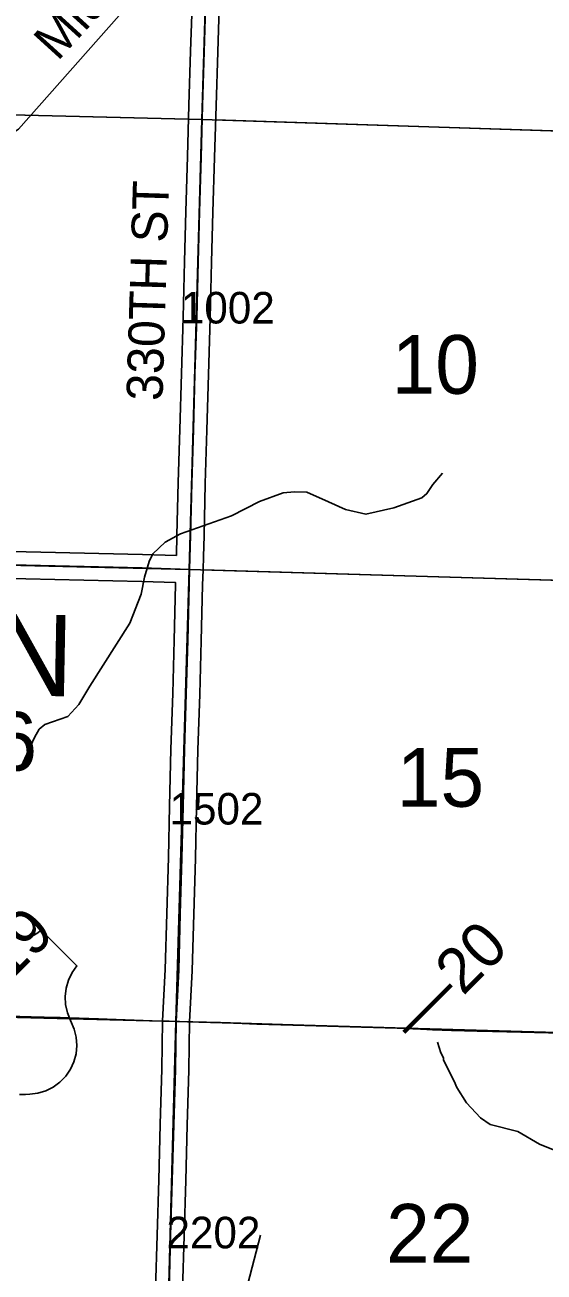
# Model space of a CAD drawing. Extents: x -132.8 to -73.3, y -60 to -26.
# Drawn here: x -107.302 to -106.152, y -48.294 to -45.531 of the extents above; entities that cross this region are included whole.
import ezdxf

# ---------------------------------------------------------------- set-up
doc = ezdxf.new("R2010")
doc.units = 0
for name, color, linetype in [('tdCoHydroRiver', 7, 'Continuous'), ('tdCoHydroTxtLg', 7, 'Continuous'), ('tdCoPrimary', 7, 'Continuous'), ('tdCoPriNonDiv', 7, 'Continuous'), ('tdCoPriNonDivCL', 7, 'Continuous'), ('tdCoSecRdNmbr', 7, 'Continuous'), ('tdCoSecRdTxt', 7, 'Continuous'), ('tdCoSecRteBand', 7, 'Continuous'), ('tdCoSecRteCL', 7, 'Continuous'), ('tdCoSectLine', 7, 'Continuous'), ('tdCoSectLinePart', 7, 'Continuous'), ('tdCoSectNmbr', 7, 'Continuous'), ('tdCoShieldUsRte', 7, 'Continuous'), ('tdCoSurfGravel', 7, 'Continuous'), ('tdCoTwpNameTxt', 7, 'Continuous'), ('tdStHwyPriRefPost1', 7, 'Continuous'), ('tdStHwyPriRefPost5', 7, 'Continuous')]:
    doc.layers.add(name, color=color, linetype=linetype)

msp = doc.modelspace()

# ---------------------------------------------------------------- linework, layer by layer
at = {"layer": 'tdCoHydroRiver'}
for points in [[(-106.5943, -44.9845), (-106.5976, -44.9923), (-106.6447, -45.0479), (-106.7842, -45.2039), (-106.8344, -45.2579), (-106.8619, -45.2872), (-107.0475, -45.4579), (-107.3167, -45.7622), (-107.328, -45.7698), (-107.511, -45.9689), (-107.6032, -46.0614), (-107.6807, -46.1352), (-107.7213, -46.1831), (-107.7951, -46.2997), (-107.8113, -46.3151)], [(-106.377, -46.5246), (-106.3981, -46.5493), (-106.4112, -46.5695), (-106.4224, -46.5787), (-106.4845, -46.6009), (-106.5464, -46.6152), (-106.5919, -46.6046), (-106.6294, -46.588), (-106.6778, -46.5663), (-106.7046, -46.5657), (-106.7299, -46.5682), (-106.7825, -46.5875), (-106.8448, -46.6191), (-106.9578, -46.659), (-106.9914, -46.6771), (-107.0188, -46.7032), (-107.0271, -46.7204), (-107.0374, -46.7549), (-107.0446, -46.7925), (-107.0698, -46.8566), (-107.1584, -46.9965), (-107.183, -47.0369), (-107.2073, -47.0631), (-107.2582, -47.0808), (-107.2711, -47.0916), (-107.281, -47.1103), (-107.311, -47.1742)], [(-106.1271, -48.0245), (-106.1615, -48.0111), (-106.2097, -47.9831), (-106.2709, -47.9675), (-106.2927, -47.9527), (-106.3234, -47.9189), (-106.3447, -47.8852), (-106.3507, -47.8709), (-106.3748, -47.8246), (-106.3747, -47.8198), (-106.3808, -47.8086), (-106.3881, -47.7848)], [(-106.7802, -48.2124), (-106.808, -48.3206), (-106.8079, -48.3821), (-106.8145, -48.4592), (-106.8231, -48.5537), (-106.829, -48.6024), (-106.858, -48.6948), (-106.8626, -48.7562), (-106.873, -48.7939), (-106.9432, -48.89), (-107.0242, -48.978), (-107.0648, -49.0259), (-107.1212, -49.0766), (-107.1708, -49.1054), (-107.2016, -49.1378), (-107.2246, -49.1751), (-107.2668, -49.2261), (-107.2846, -49.2415)]]:
    msp.add_lwpolyline(points, dxfattribs=at)
at = {"layer": 'tdCoPrimary'}
msp.add_lwpolyline([(-107.3317, -47.7279), (-107.224, -47.7304), (-107.1396, -47.7331), (-107.079, -47.7358), (-107.02, -47.7378), (-106.9825, -47.7383), (-106.9672, -47.7388), (-106.9399, -47.7397), (-106.8691, -47.7415), (-106.7882, -47.7447), (-106.6819, -47.7481), (-106.5562, -47.7513), (-106.4773, -47.7536), (-106.4496, -47.7548), (-106.3986, -47.7575), (-106.3562, -47.7587), (-106.2997, -47.7602), (-106.2319, -47.7619), (-106.1145, -47.7644)], dxfattribs=at)
msp.add_lwpolyline([(-107.3317, -47.7279), (-107.224, -47.7304), (-107.1396, -47.7331), (-107.079, -47.7358), (-107.02, -47.7378), (-106.9825, -47.7383), (-106.9672, -47.7388), (-106.9399, -47.7397), (-106.8691, -47.7415), (-106.7882, -47.7447), (-106.6819, -47.7481), (-106.5562, -47.7513), (-106.4773, -47.7536), (-106.4496, -47.7548), (-106.3986, -47.7575), (-106.3562, -47.7587), (-106.2997, -47.7602), (-106.2319, -47.7619), (-106.1145, -47.7644)], dxfattribs=at)
msp.add_lwpolyline([(-107.3317, -47.7279), (-107.224, -47.7304), (-107.1396, -47.7331), (-107.079, -47.7358), (-107.02, -47.7378), (-106.9825, -47.7383), (-106.9672, -47.7388), (-106.9399, -47.7397), (-106.8691, -47.7415), (-106.7882, -47.7447), (-106.6819, -47.7481), (-106.5562, -47.7513), (-106.4773, -47.7536), (-106.4496, -47.7548), (-106.3986, -47.7575), (-106.3562, -47.7587), (-106.2997, -47.7602), (-106.2319, -47.7619), (-106.1145, -47.7644)], dxfattribs=at)
at = {"layer": 'tdCoPriNonDiv'}
msp.add_lwpolyline([(-109.4909, -47.6734), (-109.3464, -47.6771), (-108.9795, -47.6919), (-108.6295, -47.6954), (-108.5437, -47.6968), (-108.379, -47.7047), (-108.1938, -47.7097), (-107.7662, -47.7166), (-107.4631, -47.7237), (-107.14, -47.7331), (-107.0204, -47.7378), (-106.8695, -47.7415), (-106.4776, -47.7536), (-106.3565, -47.7587), (-105.9886, -47.7676)], dxfattribs=at)
at = {"layer": 'tdCoPriNonDivCL'}
msp.add_lwpolyline([(-107.3321, -47.7279), (-107.2244, -47.7304), (-107.14, -47.7331), (-107.0794, -47.7358), (-107.0204, -47.7378), (-106.9829, -47.7383), (-106.9675, -47.7388), (-106.9403, -47.7397), (-106.8695, -47.7415), (-106.7886, -47.7447), (-106.6823, -47.7481), (-106.5565, -47.7513), (-106.4776, -47.7536), (-106.45, -47.7548), (-106.399, -47.7575), (-106.3565, -47.7587), (-106.3001, -47.7602), (-106.2323, -47.7619), (-106.1149, -47.7644)], dxfattribs=at)
msp.add_lwpolyline([(-107.3321, -47.7279), (-107.2244, -47.7304), (-107.14, -47.7331), (-107.0794, -47.7358), (-107.0204, -47.7378), (-106.9829, -47.7383), (-106.9675, -47.7388), (-106.9403, -47.7397), (-106.8695, -47.7415), (-106.7886, -47.7447), (-106.6823, -47.7481), (-106.5565, -47.7513), (-106.4776, -47.7536), (-106.45, -47.7548), (-106.399, -47.7575), (-106.3565, -47.7587), (-106.3001, -47.7602), (-106.2323, -47.7619), (-106.1149, -47.7644)], dxfattribs=at)
at = {"layer": 'tdCoSecRteBand'}
for points in [[(-106.9667, -46.7067), (-106.9654, -46.6616), (-106.9624, -46.5453), (-106.9624, -46.5452), (-106.9624, -46.5452), (-106.959, -46.4276), (-106.9555, -46.3038), (-106.9555, -46.3037), (-106.9555, -46.3037), (-106.9516, -46.1795), (-106.9486, -46.0556), (-106.9486, -46.0555), (-106.9486, -46.0554), (-106.9454, -45.9444), (-106.942, -45.8231), (-106.9388, -45.7092), (-106.9388, -45.7092), (-106.9388, -45.7091), (-106.9351, -45.5893), (-106.9351, -45.5892), (-106.9351, -45.5892), (-106.9311, -45.4667)], [(-106.8712, -45.4686), (-106.8751, -45.5911), (-106.8788, -45.7109), (-106.882, -45.8248), (-106.882, -45.8248), (-106.882, -45.8248), (-106.8855, -45.9462), (-106.8855, -45.9462), (-106.8855, -45.9462), (-106.8887, -46.0571), (-106.8916, -46.181), (-106.8916, -46.1812), (-106.8916, -46.1813), (-106.8956, -46.3055), (-106.899, -46.4292), (-106.899, -46.4293), (-106.899, -46.4293), (-106.9025, -46.5469), (-106.9054, -46.6632), (-106.9054, -46.6633), (-106.9054, -46.6633), (-106.9068, -46.7087), (-106.9066, -46.7087), (-106.9076, -46.7386), (-106.9086, -46.7727), (-106.9116, -46.896), (-106.9116, -46.896), (-106.9116, -46.8961), (-106.9148, -47.0142), (-106.9148, -47.0143), (-106.9148, -47.0144), (-106.919, -47.1375), (-106.9217, -47.2633), (-106.9217, -47.2634), (-106.9217, -47.2634), (-106.9244, -47.3776), (-106.9244, -47.3776), (-106.9244, -47.3777), (-106.9279, -47.5012), (-106.9313, -47.626), (-106.9313, -47.6264), (-106.9313, -47.6267), (-106.9372, -47.7398), (-106.9387, -47.8461), (-106.9387, -47.8463), (-106.9387, -47.8466), (-106.9424, -47.9686), (-106.9459, -48.0914), (-106.9459, -48.0914), (-106.9459, -48.0914), (-106.9496, -48.2142), (-106.9528, -48.3335)], [(-107.4928, -46.6941), (-107.0418, -46.7042), (-107.0416, -46.7042), (-107.0414, -46.7042), (-106.9667, -46.7067)], [(-107.0128, -48.3319), (-107.0095, -48.2125), (-107.0095, -48.2125), (-107.0095, -48.2124), (-107.0058, -48.0897), (-107.0024, -47.9669), (-107.0024, -47.9669), (-107.0024, -47.9668), (-106.9987, -47.845), (-106.9972, -47.7384), (-106.9971, -47.7378), (-106.9971, -47.7373), (-106.9913, -47.624), (-106.9878, -47.4996), (-106.9878, -47.4996), (-106.9878, -47.4996), (-106.9844, -47.3761), (-106.9817, -47.262), (-106.979, -47.136), (-106.979, -47.1358), (-106.979, -47.1356), (-106.9748, -47.0124), (-106.9716, -46.8945), (-106.9686, -46.7712), (-106.9686, -46.7711), (-106.9686, -46.7711), (-106.9685, -46.7668), (-106.9685, -46.7667), (-107.0433, -46.7641), (-107.4941, -46.754)]]:
    msp.add_lwpolyline(points, dxfattribs=at)
at = {"layer": 'tdCoSecRteCL'}
for points in [[(-106.9376, -46.7377), (-106.9354, -46.6624), (-106.9325, -46.546), (-106.929, -46.4284), (-106.9256, -46.3046), (-106.9216, -46.1803), (-106.9186, -46.0563), (-106.9154, -45.9453), (-106.912, -45.824), (-106.9088, -45.71), (-106.9051, -45.5902), (-106.9011, -45.4676), (-106.8979, -45.3537), (-106.8945, -45.2427), (-106.8905, -45.1283), (-106.8876, -45.0085), (-106.8839, -44.8893), (-106.8809, -44.7853), (-106.8805, -44.7609)], [(-107.9344, -46.7139), (-107.8903, -46.7152), (-107.4935, -46.724), (-107.0424, -46.7342), (-106.9376, -46.7377)], [(-106.994, -48.7378), (-106.9929, -48.7014), (-106.9894, -48.5786), (-106.986, -48.4555), (-106.9828, -48.3327), (-106.9796, -48.2134), (-106.9759, -48.0905), (-106.9724, -47.9677), (-106.9687, -47.8457), (-106.9672, -47.7388), (-106.9613, -47.6252), (-106.9579, -47.5004), (-106.9544, -47.3769), (-106.9517, -47.2627), (-106.949, -47.1367), (-106.9448, -47.0134), (-106.9416, -46.8952), (-106.9386, -46.7719), (-106.9376, -46.7377)]]:
    msp.add_lwpolyline(points, dxfattribs=at)
at = {"layer": 'tdCoSectLine'}
for points in [[(-106.91, -45.7407), (-106.8809, -44.7609)], [(-107.9062, -45.7164), (-106.91, -45.7407)], [(-106.938, -46.7377), (-106.91, -45.7407)], [(-106.91, -45.7407), (-105.9039, -45.7735)], [(-107.9347, -46.7139), (-106.938, -46.7377)], [(-106.9675, -47.7388), (-106.938, -46.7377)], [(-106.938, -46.7377), (-105.9325, -46.7676)], [(-107.962, -47.714), (-106.9675, -47.7388)], [(-106.9943, -48.7378), (-106.9675, -47.7388)], [(-106.9675, -47.7388), (-105.9701, -47.7679)]]:
    msp.add_lwpolyline(points, dxfattribs=at)
at = {"layer": 'tdCoSectLinePart'}
for points in [[(-107.8765, -45.7171), (-106.94, -45.74)], [(-106.8801, -45.7417), (-105.934, -45.7725)], [(-106.9081, -46.7386), (-105.9626, -46.7667)], [(-107.9321, -47.7147), (-106.9975, -47.7381)], [(-106.9375, -47.7397), (-106.0001, -47.7671)]]:
    msp.add_lwpolyline(points, dxfattribs=at)
at = {"layer": 'tdCoShieldUsRte'}
msp.add_lwpolyline([(-107.3068, -47.5571), (-107.2907, -47.5521), (-107.2757, -47.5443), (-107.266, -47.5371), (-107.1871, -47.6159), (-107.1978, -47.6309), (-107.2059, -47.6474), (-107.2111, -47.6651), (-107.2132, -47.6834), (-107.2123, -47.7017), (-107.2083, -47.7197), (-107.2014, -47.7368), (-107.1929, -47.7558), (-107.1886, -47.7737), (-107.1872, -47.792), (-107.189, -47.8104), (-107.1938, -47.8281), (-107.2014, -47.8448), (-107.2118, -47.86), (-107.2246, -47.8733), (-107.2394, -47.8842), (-107.2558, -47.8925), (-107.2734, -47.898), (-107.2916, -47.9004), (-107.3007, -47.9005), (-107.3141, -47.9005)], dxfattribs=at)
at = {"layer": 'tdCoSurfGravel'}
for points in [[(-106.9672, -47.7388), (-106.9613, -47.6252), (-106.9579, -47.5004), (-106.9544, -47.3769), (-106.9517, -47.2627), (-106.949, -47.1367), (-106.9448, -47.0134), (-106.9416, -46.8952), (-106.9386, -46.7719), (-106.9376, -46.7377), (-106.9354, -46.6624), (-106.9325, -46.546), (-106.929, -46.4284), (-106.9256, -46.3046), (-106.9216, -46.1803), (-106.9186, -46.0563), (-106.9154, -45.9453), (-106.912, -45.824), (-106.9088, -45.71), (-106.9051, -45.5902), (-106.9011, -45.4676)], [(-107.9344, -46.7139), (-107.8903, -46.7152), (-107.4935, -46.724), (-107.0424, -46.7342), (-106.9376, -46.7377)], [(-106.994, -48.7378), (-106.9929, -48.7014), (-106.9894, -48.5786), (-106.986, -48.4555), (-106.9828, -48.3327), (-106.9796, -48.2134), (-106.9759, -48.0905), (-106.9724, -47.9677), (-106.9687, -47.8457), (-106.9672, -47.7388)]]:
    msp.add_lwpolyline(points, dxfattribs=at)

# ---------------------------------------------------------------- texts
at = {"layer": 'tdCoHydroTxtLg'}
msp.add_text('Middle', height=0.08, rotation=47.7469, dxfattribs=at).set_placement((-107.2298, -45.6133))
at = {"layer": 'tdCoSecRdNmbr'}
for s, rotation, p in [('1002', 359.9195, (-106.9568, -46.1927)), ('1502', 359.9194, (-106.982, -47.3026)), ('2202', 359.9194, (-106.9887, -48.2415))]:
    msp.add_text(s, height=0.07, rotation=rotation, dxfattribs=at).set_placement(p)
at = {"layer": 'tdCoSecRdTxt'}
msp.add_text('330TH ST', height=0.08, rotation=88.2704, dxfattribs=at).set_placement((-106.9975, -46.365))
at = {"layer": 'tdCoSectNmbr'}
for s, rotation, p in [('10', 359.9197, (-106.4895, -46.3483)), ('16', 359.919, (-107.469, -47.1832)), ('15', 359.9197, (-106.478, -47.2631)), ('22', 359.9197, (-106.5018, -48.2733))]:
    msp.add_text(s, height=0.13, rotation=rotation, dxfattribs=at).set_placement(p)
at = {"layer": 'tdCoTwpNameTxt'}
msp.add_text('WASHINGTON', height=0.18, rotation=358.9183, dxfattribs=at).set_placement((-108.8541, -46.9878))
at = {"layer": 'tdStHwyPriRefPost1'}
for s, p in [('‒‒19', (-107.443, -47.7588)), ('‒‒20', (-106.4365, -47.7892))]:
    msp.add_text(s, height=0.1, rotation=45, dxfattribs=at).set_placement(p)
at = {"layer": 'tdStHwyPriRefPost5'}
msp.add_text('‒‒20', height=0.1, rotation=45, dxfattribs=at).set_placement((-106.4365, -47.7892))

doc.saveas('drawing.dxf')
